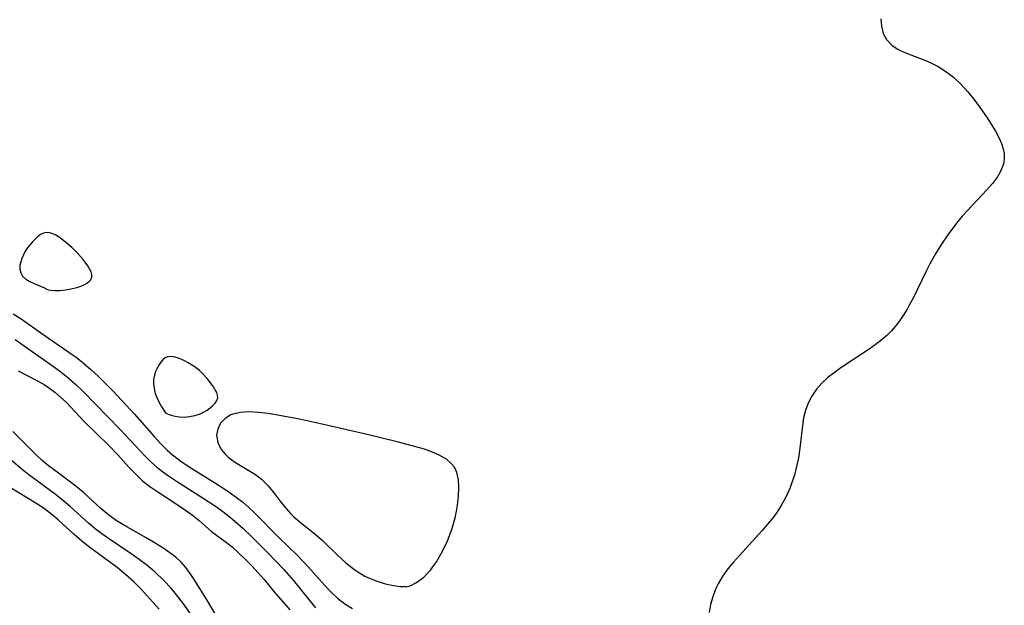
# Model space of a CAD drawing. Header units: metres. Extents: x 1073367 to 1082519, y 1569854 to 1574957.
# Tile 917 of 1056: x 1080784 to 1080949, y 1572499 to 1572597. Entities that reach past the tile are written whole.
import ezdxf

# ---------------------------------------------------------------- set-up
doc = ezdxf.new("R2010")
doc.units = ezdxf.units.M
doc.layers.add('CGG_CurvaNivelLidar_v1', color=253, linetype='Continuous', lineweight=30)

msp = doc.modelspace()

# ---------------------------------------------------------------- linework, layer by layer
at = {"layer": 'CGG_CurvaNivelLidar_v1'}
for p, q in [((1080928.1179, 1572597.102, 74), (1080928.1965, 1572595.8311, 74)), ((1080928.1965, 1572595.8311, 74), (1080928.5035, 1572594.6458, 74)), ((1080928.5035, 1572594.6458, 74), (1080929.0586, 1572593.6307, 74)), ((1080929.0586, 1572593.6307, 74), (1080929.9743, 1572592.6803, 74)), ((1080929.9743, 1572592.6803, 74), (1080930.8634, 1572592.0763, 74)), ((1080930.8634, 1572592.0763, 74), (1080931.8684, 1572591.5653, 74)), ((1080931.8684, 1572591.5653, 74), (1080933.1097, 1572591.059, 74)), ((1080933.1097, 1572591.059, 74), (1080935.7478, 1572590.0632, 74)), ((1080935.7478, 1572590.0632, 74), (1080936.7225, 1572589.6309, 74)), ((1080936.7225, 1572589.6309, 74), (1080937.6787, 1572589.1353, 74)), ((1080937.6787, 1572589.1353, 74), (1080939.0032, 1572588.2923, 74)), ((1080939.0032, 1572588.2923, 74), (1080940.2567, 1572587.3138, 74)), ((1080940.2567, 1572587.3138, 74), (1080941.4323, 1572586.2197, 74)), ((1080941.4323, 1572586.2197, 74), (1080942.6731, 1572584.853, 74)), ((1080942.6731, 1572584.853, 74), (1080943.8283, 1572583.4018, 74)), ((1080943.8283, 1572583.4018, 74), (1080944.8234, 1572582.0418, 74)), ((1080944.8234, 1572582.0418, 74), (1080945.7695, 1572580.671, 74)), ((1080945.7695, 1572580.671, 74), (1080946.5581, 1572579.4689, 74)), ((1080946.5581, 1572579.4689, 74), (1080947.2805, 1572578.2774, 74)), ((1080947.2805, 1572578.2774, 74), (1080947.905, 1572577.0978, 74)), ((1080947.905, 1572577.0978, 74), (1080948.2884, 1572576.2156, 74)), ((1080948.2884, 1572576.2156, 74), (1080948.573, 1572575.3397, 74)), ((1080948.573, 1572575.3397, 74), (1080948.7249, 1572574.557, 74)), ((1080948.7249, 1572574.557, 74), (1080948.7602, 1572573.7806, 74)), ((1080948.6579, 1572572.9794, 74), (1080948.421, 1572572.1946, 74)), ((1080948.7602, 1572573.7806, 74), (1080948.6579, 1572572.9794, 74)), ((1080948.0622, 1572571.4288, 74), (1080947.6034, 1572570.6772, 74)), ((1080948.421, 1572572.1946, 74), (1080948.0622, 1572571.4288, 74)), ((1080946.7784, 1572569.5673, 74), (1080945.83, 1572568.4595, 74)), ((1080947.6034, 1572570.6772, 74), (1080946.7784, 1572569.5673, 74)), ((1080945.83, 1572568.4595, 74), (1080941.7322, 1572564.0535, 74)), ((1080940.7447, 1572562.8833, 74), (1080939.3126, 1572560.9745, 74)), ((1080941.7322, 1572564.0535, 74), (1080940.7447, 1572562.8833, 74)), ((1080788.0807, 1572561.2257, 74), (1080787.5961, 1572560.987, 74)), ((1080788.5791, 1572561.3376, 74), (1080788.0807, 1572561.2257, 74)), ((1080789.0918, 1572561.2976, 74), (1080788.5791, 1572561.3376, 74)), ((1080789.6158, 1572561.1323, 74), (1080789.0918, 1572561.2976, 74)), ((1080786.2219, 1572559.7866, 74), (1080785.398, 1572558.7528, 74)), ((1080786.6655, 1572560.2466, 74), (1080786.2219, 1572559.7866, 74)), ((1080787.1242, 1572560.6526, 74), (1080786.6655, 1572560.2466, 74)), ((1080787.5961, 1572560.987, 74), (1080787.1242, 1572560.6526, 74)), ((1080790.1471, 1572560.8739, 74), (1080789.6158, 1572561.1323, 74)), ((1080790.6825, 1572560.5465, 74), (1080790.1471, 1572560.8739, 74)), ((1080791.754, 1572559.7516, 74), (1080790.6825, 1572560.5465, 74)), ((1080792.8043, 1572558.8364, 74), (1080791.754, 1572559.7516, 74)), ((1080939.3126, 1572560.9745, 74), (1080938.2546, 1572559.3926, 74)), ((1080785.0329, 1572558.1939, 74), (1080784.7155, 1572557.612, 74)), ((1080785.398, 1572558.7528, 74), (1080785.0329, 1572558.1939, 74)), ((1080793.3105, 1572558.3464, 74), (1080792.8043, 1572558.8364, 74)), ((1080793.7932, 1572557.8421, 74), (1080793.3105, 1572558.3464, 74)), ((1080938.2546, 1572559.3926, 74), (1080937.2601, 1572557.764, 74)), ((1080784.2677, 1572556.4106, 74), (1080784.138, 1572555.8119, 74)), ((1080784.4609, 1572557.0152, 74), (1080784.2677, 1572556.4106, 74)), ((1080784.7155, 1572557.612, 74), (1080784.4609, 1572557.0152, 74)), ((1080794.6922, 1572556.803, 74), (1080793.7932, 1572557.8421, 74)), ((1080795.4693, 1572555.7608, 74), (1080794.6922, 1572556.803, 74)), ((1080937.2601, 1572557.764, 74), (1080936.3262, 1572556.0997, 74)), ((1080784.138, 1572555.8119, 74), (1080784.1172, 1572555.2072, 74)), ((1080784.1172, 1572555.2072, 74), (1080784.2592, 1572554.604, 74)), ((1080795.7862, 1572555.2524, 74), (1080795.4693, 1572555.7608, 74)), ((1080796.0312, 1572554.7609, 74), (1080795.7862, 1572555.2524, 74)), ((1080796.1773, 1572554.2949, 74), (1080796.0312, 1572554.7609, 74)), ((1080935.6228, 1572554.7524, 74), (1080933.5498, 1572550.4952, 74)), ((1080936.3262, 1572556.0997, 74), (1080935.6228, 1572554.7524, 74)), ((1080784.2592, 1572554.604, 74), (1080784.5806, 1572554.0476, 74)), ((1080784.5806, 1572554.0476, 74), (1080785.1094, 1572553.5494, 74)), ((1080785.1094, 1572553.5494, 74), (1080785.7712, 1572553.1349, 74)), ((1080785.7712, 1572553.1349, 74), (1080786.4893, 1572552.7911, 74)), ((1080795.1689, 1572552.738, 74), (1080795.6629, 1572553.0758, 74)), ((1080795.6629, 1572553.0758, 74), (1080796.008, 1572553.4472, 74)), ((1080796.008, 1572553.4472, 74), (1080796.1875, 1572553.8648, 74)), ((1080796.1875, 1572553.8648, 74), (1080796.1773, 1572554.2949, 74)), ((1080786.4893, 1572552.7911, 74), (1080788.2564, 1572552.0875, 74)), ((1080788.2564, 1572552.0875, 74), (1080788.4588, 1572551.9803, 74)), ((1080788.4588, 1572551.9803, 74), (1080788.5, 1572551.9174, 74)), ((1080788.5, 1572551.9174, 74), (1080788.5763, 1572551.8581, 74)), ((1080788.5763, 1572551.8581, 74), (1080788.8717, 1572551.7759, 74)), ((1080788.8717, 1572551.7759, 74), (1080789.3434, 1572551.6951, 74)), ((1080789.3434, 1572551.6951, 74), (1080789.9536, 1572551.6436, 74)), ((1080789.9536, 1572551.6436, 74), (1080790.8015, 1572551.6532, 74)), ((1080790.8015, 1572551.6532, 74), (1080791.7347, 1572551.7456, 74)), ((1080791.7347, 1572551.7456, 74), (1080792.6967, 1572551.9132, 74)), ((1080792.6967, 1572551.9132, 74), (1080793.6297, 1572552.1438, 74)), ((1080793.6297, 1572552.1438, 74), (1080794.4741, 1572552.4233, 74)), ((1080794.4741, 1572552.4233, 74), (1080795.1689, 1572552.738, 74)), ((1080933.5498, 1572550.4952, 74), (1080932.8178, 1572549.0864, 74)), ((1080932.4372, 1572548.4113, 74), (1080931.6459, 1572547.1346, 74)), ((1080932.8178, 1572549.0864, 74), (1080932.4372, 1572548.4113, 74)), ((1080783.0098, 1572547.7664, 73.5), (1080784.3642, 1572546.9018, 73.5)), ((1080784.3642, 1572546.9018, 73.5), (1080788.9175, 1572543.6485, 73.5)), ((1080931.6459, 1572547.1346, 74), (1080930.7788, 1572545.9296, 74)), ((1080929.8156, 1572544.8171, 74), (1080929.0968, 1572544.1223, 74)), ((1080930.7788, 1572545.9296, 74), (1080929.8156, 1572544.8171, 74)), ((1080783.3464, 1572543.4666, 73), (1080786.1719, 1572541.4328, 73)), ((1080788.9175, 1572543.6485, 73.5), (1080792.2946, 1572541.3382, 73.5)), ((1080929.0968, 1572544.1223, 74), (1080927.8385, 1572543.075, 74)), ((1080926.3262, 1572541.9694, 74), (1080921.4136, 1572538.6917, 74)), ((1080927.8385, 1572543.075, 74), (1080926.3262, 1572541.9694, 74)), ((1080786.1719, 1572541.4328, 73), (1080789.7597, 1572538.9548, 73)), ((1080792.2946, 1572541.3382, 73.5), (1080793.514, 1572540.4701, 73.5)), ((1080793.514, 1572540.4701, 73.5), (1080794.6986, 1572539.5595, 73.5)), ((1080808.0208, 1572540.0446, 74), (1080807.6749, 1572539.6376, 74)), ((1080808.4023, 1572540.3632, 74), (1080808.0208, 1572540.0446, 74)), ((1080808.8268, 1572540.5639, 74), (1080808.4023, 1572540.3632, 74)), ((1080809.3341, 1572540.623, 74), (1080808.8268, 1572540.5639, 74)), ((1080809.8842, 1572540.5529, 74), (1080809.3341, 1572540.623, 74)), ((1080810.4631, 1572540.3894, 74), (1080809.8842, 1572540.5529, 74)), ((1080811.0598, 1572540.1581, 74), (1080810.4631, 1572540.3894, 74)), ((1080811.6654, 1572539.8765, 74), (1080811.0598, 1572540.1581, 74)), ((1080812.2719, 1572539.5557, 74), (1080811.6654, 1572539.8765, 74)), ((1080783.8563, 1572538.2194, 72.5), (1080787.0711, 1572536.5538, 72.5)), ((1080789.7597, 1572538.9548, 73), (1080790.9802, 1572538.0414, 73)), ((1080794.6986, 1572539.5595, 73.5), (1080796.0069, 1572538.4379, 73.5)), ((1080796.0069, 1572538.4379, 73.5), (1080797.2662, 1572537.2573, 73.5)), ((1080807.0776, 1572538.6436, 74), (1080806.8281, 1572538.0871, 74)), ((1080807.3608, 1572539.1648, 74), (1080807.0776, 1572538.6436, 74)), ((1080807.6749, 1572539.6376, 74), (1080807.3608, 1572539.1648, 74)), ((1080813.2814, 1572538.9348, 74), (1080812.2719, 1572539.5557, 74)), ((1080814.1545, 1572538.2535, 74), (1080813.2814, 1572538.9348, 74)), ((1080814.6058, 1572537.8293, 74), (1080814.1545, 1572538.2535, 74)), ((1080921.4136, 1572538.6917, 74), (1080920.3136, 1572537.8988, 74)), ((1080787.0711, 1572536.5538, 72.5), (1080788.1862, 1572535.8961, 72.5)), ((1080790.9802, 1572538.0414, 73), (1080792.1675, 1572537.082, 73)), ((1080792.1675, 1572537.082, 73), (1080793.466, 1572535.9286, 73)), ((1080797.2662, 1572537.2573, 73.5), (1080799.7227, 1572534.7819, 73.5)), ((1080806.4853, 1572536.8393, 74), (1080806.4608, 1572536.0855, 74)), ((1080806.6194, 1572537.5038, 74), (1080806.4853, 1572536.8393, 74)), ((1080806.8281, 1572538.0871, 74), (1080806.6194, 1572537.5038, 74)), ((1080815.4446, 1572536.9246, 74), (1080814.6058, 1572537.8293, 74)), ((1080816.1926, 1572535.9867, 74), (1080815.4446, 1572536.9246, 74)), ((1080919.2706, 1572537.0646, 74), (1080918.2592, 1572536.1255, 74)), ((1080920.3136, 1572537.8988, 74), (1080919.2706, 1572537.0646, 74)), ((1080788.1862, 1572535.8961, 72.5), (1080789.092, 1572535.2934, 72.5)), ((1080789.092, 1572535.2934, 72.5), (1080789.9717, 1572534.6349, 72.5)), ((1080793.466, 1572535.9286, 73), (1080794.7194, 1572534.7229, 73)), ((1080806.4608, 1572536.0855, 74), (1080806.5632, 1572535.2655, 74)), ((1080806.5632, 1572535.2655, 74), (1080806.7751, 1572534.4321, 74)), ((1080816.5258, 1572535.5109, 74), (1080816.1926, 1572535.9867, 74)), ((1080816.8136, 1572535.0402, 74), (1080816.5258, 1572535.5109, 74)), ((1080817.0392, 1572534.5782, 74), (1080816.8136, 1572535.0402, 74)), ((1080917.3567, 1572535.1128, 74), (1080916.5447, 1572533.9514, 74)), ((1080918.2592, 1572536.1255, 74), (1080917.3567, 1572535.1128, 74)), ((1080789.9717, 1572534.6349, 72.5), (1080790.9321, 1572533.8201, 72.5)), ((1080790.9321, 1572533.8201, 72.5), (1080791.8525, 1572532.9453, 72.5)), ((1080794.7194, 1572534.7229, 73), (1080800.9015, 1572528.3996, 73)), ((1080799.7227, 1572534.7819, 73.5), (1080803.2724, 1572530.9348, 73.5)), ((1080806.7751, 1572534.4321, 74), (1080807.0689, 1572533.6256, 74)), ((1080807.0689, 1572533.6256, 74), (1080807.4158, 1572532.8845, 74)), ((1080816.7911, 1572532.8157, 74), (1080817.0699, 1572533.2447, 74)), ((1080817.1799, 1572534.1292, 74), (1080817.0392, 1572534.5782, 74)), ((1080817.0699, 1572533.2447, 74), (1080817.2056, 1572533.6982, 74)), ((1080817.2056, 1572533.6982, 74), (1080817.1799, 1572534.1292, 74)), ((1080916.5447, 1572533.9514, 74), (1080915.9016, 1572532.7011, 74)), ((1080791.8525, 1572532.9453, 72.5), (1080794.8543, 1572529.7546, 72.5)), ((1080807.4158, 1572532.8845, 74), (1080807.7572, 1572532.2807, 74)), ((1080807.7572, 1572532.2807, 74), (1080808.5, 1572531.1556, 74)), ((1080814.8537, 1572531.2947, 74), (1080815.4254, 1572531.6451, 74)), ((1080815.4254, 1572531.6451, 74), (1080815.9442, 1572532.0168, 74)), ((1080815.9442, 1572532.0168, 74), (1080816.4064, 1572532.4071, 74)), ((1080816.4064, 1572532.4071, 74), (1080816.7911, 1572532.8157, 74)), ((1080915.9016, 1572532.7011, 74), (1080915.4901, 1572531.5441, 74)), ((1080803.2724, 1572530.9348, 73.5), (1080806.5706, 1572527.2059, 73.5)), ((1080808.5, 1572531.1556, 74), (1080808.9197, 1572530.9683, 74)), ((1080808.9197, 1572530.9683, 74), (1080809.426, 1572530.8069, 74)), ((1080809.426, 1572530.8069, 74), (1080810.0729, 1572530.6471, 74)), ((1080810.0729, 1572530.6471, 74), (1080810.8198, 1572530.5247, 74)), ((1080810.8198, 1572530.5247, 74), (1080811.6268, 1572530.4771, 74)), ((1080811.6268, 1572530.4771, 74), (1080812.5034, 1572530.5415, 74)), ((1080812.5034, 1572530.5415, 74), (1080813.3612, 1572530.716, 74)), ((1080813.3612, 1572530.716, 74), (1080814.1587, 1572530.9763, 74)), ((1080814.1587, 1572530.9763, 74), (1080814.8537, 1572531.2947, 74)), ((1080818.45, 1572530.2554, 74), (1080817.706, 1572529.4354, 74)), ((1080819.4237, 1572530.8638, 74), (1080818.45, 1572530.2554, 74)), ((1080819.7174, 1572530.9797, 74), (1080819.4237, 1572530.8638, 74)), ((1080820.9991, 1572531.2634, 74), (1080819.7174, 1572530.9797, 74)), ((1080822.4446, 1572531.3292, 74), (1080820.9991, 1572531.2634, 74)), ((1080824.0106, 1572531.2389, 74), (1080822.4446, 1572531.3292, 74)), ((1080825.6653, 1572531.0423, 74), (1080824.0106, 1572531.2389, 74)), ((1080828.1842, 1572530.6382, 74), (1080825.6653, 1572531.0423, 74)), ((1080830.8764, 1572530.1184, 74), (1080828.1842, 1572530.6382, 74)), ((1080835.4301, 1572529.1315, 74), (1080830.8764, 1572530.1184, 74)), ((1080915.1935, 1572530.3359, 74), (1080914.9834, 1572529.0898, 74)), ((1080915.4901, 1572531.5441, 74), (1080915.1935, 1572530.3359, 74)), ((1080794.8543, 1572529.7546, 72.5), (1080799.0162, 1572525.7073, 72.5)), ((1080800.9015, 1572528.3996, 73), (1080805.0828, 1572523.9318, 73)), ((1080817.216, 1572528.472, 74), (1080817.0228, 1572527.4242, 74)), ((1080817.706, 1572529.4354, 74), (1080817.216, 1572528.472, 74)), ((1080842.2325, 1572527.5502, 74), (1080835.4301, 1572529.1315, 74)), ((1080914.9834, 1572529.0898, 74), (1080914.5599, 1572525.2438, 74)), ((1080786.7677, 1572524.227, 72.5), (1080782.9584, 1572528.0594, 72.5)), ((1080806.5706, 1572527.2059, 73.5), (1080807.6368, 1572526.0512, 73.5)), ((1080817.0228, 1572527.4242, 74), (1080817.2078, 1572526.2172, 74)), ((1080847.2047, 1572526.349, 74), (1080842.2325, 1572527.5502, 74)), ((1080799.0162, 1572525.7073, 72.5), (1080800.4929, 1572524.155, 72.5)), ((1080807.6368, 1572526.0512, 73.5), (1080808.7496, 1572524.9525, 73.5)), ((1080817.2078, 1572526.2172, 74), (1080817.7843, 1572525.0572, 74)), ((1080817.7843, 1572525.0572, 74), (1080818.5661, 1572524.1433, 74)), ((1080850.3653, 1572525.5153, 74), (1080847.2047, 1572526.349, 74)), ((1080851.7909, 1572525.0782, 74), (1080850.3653, 1572525.5153, 74)), ((1080853.1339, 1572524.5952, 74), (1080851.7909, 1572525.0782, 74)), ((1080914.5599, 1572525.2438, 74), (1080914.3249, 1572523.6345, 74)), ((1080784.4976, 1572521.7232, 73), (1080781.303, 1572524.4115, 73)), ((1080787.9352, 1572523.1636, 72.5), (1080786.7677, 1572524.227, 72.5)), ((1080800.4929, 1572524.155, 72.5), (1080802.2968, 1572522.1655, 72.5)), ((1080805.0828, 1572523.9318, 73), (1080806.0117, 1572523.0086, 73)), ((1080808.7496, 1572524.9525, 73.5), (1080809.6778, 1572524.1418, 73.5)), ((1080809.6778, 1572524.1418, 73.5), (1080811.0384, 1572523.1057, 73.5)), ((1080818.5661, 1572524.1433, 74), (1080818.9634, 1572523.7801, 74)), ((1080818.9634, 1572523.7801, 74), (1080819.5605, 1572523.3043, 74)), ((1080854.3658, 1572524.0494, 74), (1080853.1339, 1572524.5952, 74)), ((1080855.4494, 1572523.4191, 74), (1080854.3658, 1572524.0494, 74)), ((1080856.3367, 1572522.676, 74), (1080855.4494, 1572523.4191, 74)), ((1080914.3249, 1572523.6345, 74), (1080914.0278, 1572522.193, 74)), ((1080785.6264, 1572520.8161, 73), (1080784.4976, 1572521.7232, 73)), ((1080788.9345, 1572522.3372, 72.5), (1080787.9352, 1572523.1636, 72.5)), ((1080790.358, 1572521.2439, 72.5), (1080788.9345, 1572522.3372, 72.5)), ((1080802.2968, 1572522.1655, 72.5), (1080803.4455, 1572520.9546, 72.5)), ((1080806.0117, 1572523.0086, 73), (1080806.9798, 1572522.1353, 73)), ((1080806.9798, 1572522.1353, 73), (1080807.9559, 1572521.3596, 73)), ((1080811.0384, 1572523.1057, 73.5), (1080812.4637, 1572522.1408, 73.5)), ((1080812.4637, 1572522.1408, 73.5), (1080816.8322, 1572519.4255, 73.5)), ((1080819.5605, 1572523.3043, 74), (1080820.2028, 1572522.8574, 74)), ((1080820.2028, 1572522.8574, 74), (1080823.5249, 1572520.8604, 74)), ((1080856.7478, 1572522.1641, 74), (1080856.3367, 1572522.676, 74)), ((1080856.9332, 1572521.8516, 74), (1080856.7478, 1572522.1641, 74)), ((1080857.2142, 1572521.178, 74), (1080856.9332, 1572521.8516, 74)), ((1080914.0278, 1572522.193, 74), (1080913.6467, 1572520.7654, 74)), ((1080790.0117, 1572517.5701, 73), (1080785.6264, 1572520.8161, 73)), ((1080792.8255, 1572519.4266, 72.5), (1080790.358, 1572521.2439, 72.5)), ((1080803.4455, 1572520.9546, 72.5), (1080804.6525, 1572519.8244, 72.5)), ((1080807.9559, 1572521.3596, 73), (1080808.9742, 1572520.6288, 73)), ((1080808.9742, 1572520.6288, 73), (1080810.3247, 1572519.7307, 73)), ((1080823.5249, 1572520.8604, 74), (1080824.5594, 1572520.084, 74)), ((1080824.5594, 1572520.084, 74), (1080825.6416, 1572518.9964, 74)), ((1080857.4663, 1572519.9803, 74), (1080857.2142, 1572521.178, 74)), ((1080913.6467, 1572520.7654, 74), (1080913.1841, 1572519.3591, 74)), ((1080786.4928, 1572516.2654, 73.5), (1080782.643, 1572518.582, 73.5)), ((1080793.8291, 1572518.6392, 72.5), (1080792.8255, 1572519.4266, 72.5)), ((1080794.8072, 1572517.7896, 72.5), (1080793.8291, 1572518.6392, 72.5)), ((1080804.6525, 1572519.8244, 72.5), (1080805.8873, 1572518.8485, 72.5)), ((1080805.8873, 1572518.8485, 72.5), (1080807.1806, 1572517.9498, 72.5)), ((1080810.3247, 1572519.7307, 73), (1080814.7771, 1572516.9344, 73)), ((1080816.8322, 1572519.4255, 73.5), (1080818.2365, 1572518.5209, 73.5)), ((1080818.2365, 1572518.5209, 73.5), (1080819.316, 1572517.7886, 73.5)), ((1080825.6416, 1572518.9964, 74), (1080826.6254, 1572517.7724, 74)), ((1080857.5362, 1572518.6589, 74), (1080857.4663, 1572519.9803, 74)), ((1080857.4783, 1572517.2427, 74), (1080857.5362, 1572518.6589, 74)), ((1080912.872, 1572518.5423, 74), (1080912.2187, 1572517.0774, 74)), ((1080913.1841, 1572519.3591, 74), (1080912.872, 1572518.5423, 74)), ((1080791.4825, 1572516.4081, 73), (1080790.0117, 1572517.5701, 73)), ((1080797.6455, 1572515.1813, 72.5), (1080794.8072, 1572517.7896, 72.5)), ((1080807.1806, 1572517.9498, 72.5), (1080810.5909, 1572515.7483, 72.5)), ((1080814.7771, 1572516.9344, 73), (1080817.002, 1572515.456, 73)), ((1080819.316, 1572517.7886, 73.5), (1080820.3694, 1572517.0247, 73.5)), ((1080820.3694, 1572517.0247, 73.5), (1080821.3873, 1572516.2184, 73.5)), ((1080826.6254, 1572517.7724, 74), (1080827.5837, 1572516.4859, 74)), ((1080857.3252, 1572515.7335, 74), (1080857.4783, 1572517.2427, 74)), ((1080912.2187, 1572517.0774, 74), (1080911.46, 1572515.6659, 74)), ((1080787.9962, 1572515.2737, 73.5), (1080786.4928, 1572516.2654, 73.5)), ((1080789.2441, 1572514.3532, 73.5), (1080787.9962, 1572515.2737, 73.5)), ((1080792.5095, 1572515.5283, 73), (1080791.4825, 1572516.4081, 73)), ((1080795.6032, 1572512.7411, 73), (1080792.5095, 1572515.5283, 73)), ((1080799.0102, 1572514.0679, 72.5), (1080797.6455, 1572515.1813, 72.5)), ((1080810.5909, 1572515.7483, 72.5), (1080811.8288, 1572514.9101, 72.5)), ((1080817.002, 1572515.456, 73), (1080818.0861, 1572514.6779, 73)), ((1080821.3873, 1572516.2184, 73.5), (1080822.4069, 1572515.3228, 73.5)), ((1080822.4069, 1572515.3228, 73.5), (1080823.394, 1572514.3858, 73.5)), ((1080827.5837, 1572516.4859, 74), (1080828.5923, 1572515.2089, 74)), ((1080828.5923, 1572515.2089, 74), (1080829.3595, 1572514.3677, 74)), ((1080857.1564, 1572514.7154, 74), (1080857.3252, 1572515.7335, 74)), ((1080911.46, 1572515.6659, 74), (1080910.5911, 1572514.3203, 74)), ((1080790.5393, 1572513.2757, 73.5), (1080789.2441, 1572514.3532, 73.5)), ((1080800.4162, 1572513.0818, 72.5), (1080799.0102, 1572514.0679, 72.5)), ((1080811.8288, 1572514.9101, 72.5), (1080813.0081, 1572514.054, 72.5)), ((1080813.0081, 1572514.054, 72.5), (1080814.1066, 1572513.1757, 72.5)), ((1080818.0861, 1572514.6779, 73), (1080819.0731, 1572513.9171, 73)), ((1080819.0731, 1572513.9171, 73), (1080820.0728, 1572513.0814, 73)), ((1080823.394, 1572514.3858, 73.5), (1080827.516, 1572510.2849, 73.5)), ((1080829.3595, 1572514.3677, 74), (1080829.9124, 1572513.8308, 74)), ((1080829.9124, 1572513.8308, 74), (1080831.0674, 1572512.8344, 74)), ((1080856.3601, 1572511.6672, 74), (1080856.9233, 1572513.633, 74)), ((1080856.9233, 1572513.633, 74), (1080857.1564, 1572514.7154, 74)), ((1080910.5911, 1572514.3203, 74), (1080909.9058, 1572513.4121, 74)), ((1080793.1653, 1572510.8872, 73.5), (1080790.5393, 1572513.2757, 73.5)), ((1080796.72, 1572511.8, 73), (1080795.6032, 1572512.7411, 73)), ((1080802.01, 1572512.1006, 72.5), (1080800.4162, 1572513.0818, 72.5)), ((1080805.2732, 1572510.2488, 72.5), (1080802.01, 1572512.1006, 72.5)), ((1080814.1066, 1572513.1757, 72.5), (1080816.188, 1572511.356, 72.5)), ((1080820.0728, 1572513.0814, 73), (1080821.4828, 1572511.8162, 73)), ((1080831.0674, 1572512.8344, 74), (1080833.4619, 1572510.9247, 74)), ((1080909.1741, 1572512.5362, 74), (1080908.2536, 1572511.5106, 74)), ((1080909.9058, 1572513.4121, 74), (1080909.1741, 1572512.5362, 74)), ((1080794.5058, 1572509.7157, 73.5), (1080793.1653, 1572510.8872, 73.5)), ((1080797.8257, 1572510.9504, 73), (1080796.72, 1572511.8, 73)), ((1080798.9654, 1572510.1379, 73), (1080797.8257, 1572510.9504, 73)), ((1080806.7534, 1572509.3764, 72.5), (1080805.2732, 1572510.2488, 72.5)), ((1080816.188, 1572511.356, 72.5), (1080818.4691, 1572509.6676, 72.5)), ((1080821.4828, 1572511.8162, 73), (1080822.8627, 1572510.5058, 73)), ((1080822.8627, 1572510.5058, 73), (1080825.5959, 1572507.7849, 73)), ((1080827.516, 1572510.2849, 73.5), (1080830.5179, 1572507.3509, 73.5)), ((1080833.4619, 1572510.9247, 74), (1080834.6606, 1572509.8759, 74)), ((1080855.6409, 1572509.7772, 74), (1080856.3601, 1572511.6672, 74)), ((1080908.2536, 1572511.5106, 74), (1080904.4487, 1572507.3424, 74)), ((1080795.8368, 1572508.6572, 73.5), (1080794.5058, 1572509.7157, 73.5)), ((1080800.3849, 1572505.3032, 73.5), (1080795.8368, 1572508.6572, 73.5)), ((1080802.7445, 1572507.592, 73), (1080798.9654, 1572510.1379, 73)), ((1080808.1842, 1572508.4775, 72.5), (1080806.7534, 1572509.3764, 72.5)), ((1080818.4691, 1572509.6676, 72.5), (1080819.6068, 1572508.7439, 72.5)), ((1080819.6068, 1572508.7439, 72.5), (1080820.735, 1572507.7331, 72.5)), ((1080834.6606, 1572509.8759, 74), (1080837.235, 1572507.3825, 74)), ((1080854.7748, 1572507.9507, 74), (1080855.6409, 1572509.7772, 74)), ((1080804.0937, 1572506.6362, 73), (1080802.7445, 1572507.592, 73)), ((1080809.2259, 1572507.7695, 72.5), (1080808.1842, 1572508.4775, 72.5)), ((1080810.206, 1572507.0177, 72.5), (1080809.2259, 1572507.7695, 72.5)), ((1080811.1016, 1572506.1937, 72.5), (1080810.206, 1572507.0177, 72.5)), ((1080820.735, 1572507.7331, 72.5), (1080821.8519, 1572506.6586, 72.5)), ((1080825.5959, 1572507.7849, 73), (1080828.276, 1572504.9661, 73)), ((1080830.5179, 1572507.3509, 73.5), (1080832.353, 1572505.4133, 73.5)), ((1080837.235, 1572507.3825, 74), (1080838.6443, 1572506.0961, 74)), ((1080853.8007, 1572506.2697, 74), (1080854.7748, 1572507.9507, 74)), ((1080904.4487, 1572507.3424, 74), (1080903.4668, 1572506.2141, 74)), ((1080801.8173, 1572504.1468, 73.5), (1080800.3849, 1572505.3032, 73.5)), ((1080805.4089, 1572505.6418, 73), (1080804.0937, 1572506.6362, 73)), ((1080806.6778, 1572504.6011, 73), (1080805.4089, 1572505.6418, 73)), ((1080811.8845, 1572505.294, 72.5), (1080811.1016, 1572506.1937, 72.5)), ((1080812.5984, 1572504.319, 72.5), (1080811.8845, 1572505.294, 72.5)), ((1080821.8519, 1572506.6586, 72.5), (1080822.926, 1572505.5665, 72.5)), ((1080822.926, 1572505.5665, 72.5), (1080823.9732, 1572504.4381, 72.5)), ((1080832.353, 1572505.4133, 73.5), (1080835.0994, 1572502.3192, 73.5)), ((1080838.6443, 1572506.0961, 74), (1080840.1464, 1572504.9162, 74)), ((1080852.7803, 1572504.8484, 74), (1080853.8007, 1572506.2697, 74)), ((1080903.4668, 1572506.2141, 74), (1080902.5372, 1572505.0705, 74)), ((1080803.1834, 1572502.9188, 73.5), (1080801.8173, 1572504.1468, 73.5)), ((1080808.2276, 1572503.1627, 73), (1080806.6778, 1572504.6011, 73)), ((1080813.2786, 1572503.2903, 72.5), (1080812.5984, 1572504.319, 72.5)), ((1080823.9732, 1572504.4381, 72.5), (1080824.9784, 1572503.2767, 72.5)), ((1080828.276, 1572504.9661, 73), (1080829.8486, 1572503.1709, 73)), ((1080840.1464, 1572504.9162, 74), (1080841.1094, 1572504.2859, 74)), ((1080841.1094, 1572504.2859, 74), (1080841.8213, 1572503.8847, 74)), ((1080841.8213, 1572503.8847, 74), (1080842.4439, 1572503.5773, 74)), ((1080850.4783, 1572502.7889, 74), (1080851.7045, 1572503.7043, 74)), ((1080851.7045, 1572503.7043, 74), (1080852.7803, 1572504.8484, 74)), ((1080901.6892, 1572503.8996, 74), (1080900.9568, 1572502.6884, 74)), ((1080902.5372, 1572505.0705, 74), (1080901.6892, 1572503.8996, 74)), ((1080804.4137, 1572501.6744, 73.5), (1080803.1834, 1572502.9188, 73.5)), ((1080809.431, 1572501.8473, 73), (1080808.2276, 1572503.1627, 73)), ((1080815.3206, 1572500.006, 72.5), (1080813.2786, 1572503.2903, 72.5)), ((1080824.9784, 1572503.2767, 72.5), (1080826.5728, 1572501.3205, 72.5)), ((1080829.8486, 1572503.1709, 73), (1080833.5781, 1572498.5689, 73)), ((1080835.0994, 1572502.3192, 73.5), (1080836.12, 1572501.2486, 73.5)), ((1080842.4439, 1572503.5773, 74), (1080843.9733, 1572502.965, 74)), ((1080843.9733, 1572502.965, 74), (1080845.4124, 1572502.5401, 74)), ((1080845.4124, 1572502.5401, 74), (1080846.6716, 1572502.2749, 74)), ((1080846.6716, 1572502.2749, 74), (1080847.6628, 1572502.1436, 74)), ((1080847.6628, 1572502.1436, 74), (1080848.2996, 1572502.1232, 74)), ((1080848.2996, 1572502.1232, 74), (1080848.5, 1572502.178, 74)), ((1080848.5, 1572502.178, 74), (1080848.6955, 1572502.0915, 74)), ((1080848.6955, 1572502.0915, 74), (1080849.4124, 1572502.2604, 74)), ((1080849.4124, 1572502.2604, 74), (1080850.4783, 1572502.7889, 74)), ((1080900.9568, 1572502.6884, 74), (1080900.4814, 1572501.7017, 74)), ((1080807.4216, 1572498.3631, 73.5), (1080804.4137, 1572501.6744, 73.5)), ((1080810.566, 1572500.4513, 73), (1080809.431, 1572501.8473, 73)), ((1080811.651, 1572499, 73), (1080810.566, 1572500.4513, 73)), ((1080826.5728, 1572501.3205, 72.5), (1080829.2777, 1572498.2228, 72.5)), ((1080836.12, 1572501.2486, 73.5), (1080837.2541, 1572500.1795, 73.5)), ((1080899.9944, 1572500.4165, 74), (1080899.6349, 1572499.1123, 74)), ((1080900.4814, 1572501.7017, 74), (1080899.9944, 1572500.4165, 74)), ((1080813.5476, 1572496.2772, 73), (1080811.651, 1572499, 73)), ((1080819.7307, 1572492.7208, 72.5), (1080815.3206, 1572500.006, 72.5)), ((1080837.2541, 1572500.1795, 73.5), (1080838.45, 1572499.23, 73.5)), ((1080838.45, 1572499.23, 73.5), (1080839.7335, 1572498.4444, 73.5)), ((1080899.6349, 1572499.1123, 74), (1080899.41, 1572497.8064, 74))]:
    msp.add_line(p, q, dxfattribs=at)

doc.saveas('drawing.dxf')
